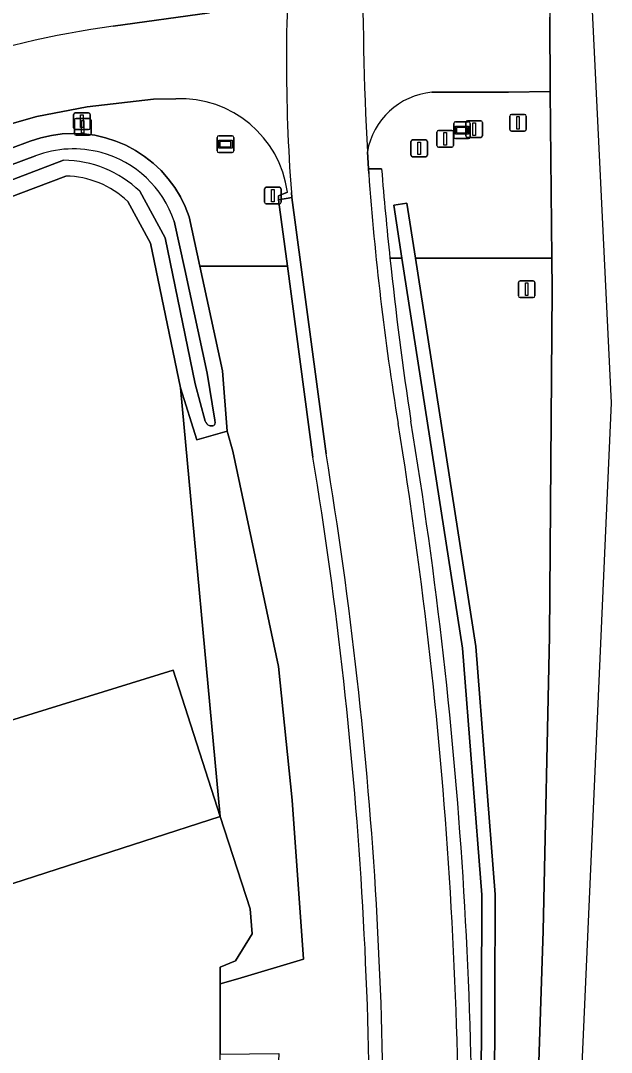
# Model space of a CAD drawing. Extents: x 161385 to 162589, y 388479 to 389756.
# Drawn here: x 162553.6 to 162588.9, y 389564.4 to 389626.2 of the extents above; entities that cross this region are included whole.
import ezdxf

# ---------------------------------------------------------------- set-up
doc = ezdxf.new("R2010")
doc.units = 0
for name, color, linetype in [('IMGEO_Afsluitpaal', 7, 'Continuous'), ('IMGEO_Berm_groen', 7, 'Continuous'), ('IMGEO_Berm_open', 7, 'Continuous'), ('IMGEO_Erf', 7, 'Continuous'), ('IMGEO_Fietspad_gesloten', 7, 'Continuous'), ('IMGEO_Grasland_overig', 7, 'Continuous'), ('IMGEO_Groenvoorziening', 7, 'Continuous'), ('IMGEO_Haag', 7, 'Continuous'), ('IMGEO_Hek', 7, 'Continuous'), ('IMGEO_Lichtmast', 7, 'Continuous'), ('IMGEO_Oever', 7, 'Continuous'), ('IMGEO_Pand', 7, 'Continuous'), ('IMGEO_Rijbaan_lokaal_open', 7, 'Continuous'), ('IMGEO_Rijbaan_regionaal_gesloten', 7, 'Continuous'), ('IMGEO_Straatnaambord', 7, 'Continuous'), ('IMGEO_Verkeersbordpaal', 7, 'Continuous'), ('IMGEO_Waterloop', 7, 'Continuous')]:
    doc.layers.add(name, color=color, linetype=linetype)

msp = doc.modelspace()

# ---------------------------------------------------------------- linework, layer by layer
at = {"layer": 'IMGEO_Afsluitpaal'}
for p, q in [((162580.229, 389619.286), (162580.229, 389620.086)), ((162580.229, 389620.086), (162580.229, 389619.286)), ((162580.329, 389620.186), (162581.119, 389620.186)), ((162581.119, 389620.186), (162580.329, 389620.186)), ((162581.219, 389620.086), (162581.219, 389619.286)), ((162581.219, 389619.286), (162581.219, 389620.086)), ((162578.495, 389618.704), (162578.495, 389619.504)), ((162578.495, 389619.504), (162578.495, 389618.704)), ((162578.595, 389619.604), (162579.385, 389619.604)), ((162579.385, 389619.604), (162578.595, 389619.604)), ((162579.485, 389619.504), (162579.485, 389618.704)), ((162579.485, 389618.704), (162579.485, 389619.504)), ((162576.939, 389618.134), (162576.939, 389618.934)), ((162576.939, 389618.934), (162576.939, 389618.134)), ((162577.039, 389619.034), (162577.829, 389619.034)), ((162577.829, 389619.034), (162577.039, 389619.034)), ((162577.929, 389618.934), (162577.929, 389618.134)), ((162577.929, 389618.134), (162577.929, 389618.934)), ((162581.119, 389619.186), (162580.329, 389619.186)), ((162580.329, 389619.186), (162581.119, 389619.186)), ((162579.385, 389618.604), (162578.595, 389618.604)), ((162578.595, 389618.604), (162579.385, 389618.604)), ((162577.829, 389618.034), (162577.039, 389618.034)), ((162577.039, 389618.034), (162577.829, 389618.034))]:
    msp.add_line(p, q, dxfattribs=at)
for points in [[(162580.649, 389620.061), (162580.799, 389620.061), (162580.799, 389619.311), (162580.649, 389619.311), (162580.649, 389620.061)], [(162578.915, 389619.479), (162579.065, 389619.479), (162579.065, 389618.729), (162578.915, 389618.729), (162578.915, 389619.479)], [(162577.359, 389618.909), (162577.509, 389618.909), (162577.509, 389618.159), (162577.359, 389618.159), (162577.359, 389618.909)]]:
    msp.add_lwpolyline(points, dxfattribs=at)
for centre, start, end in [((162580.329, 389620.086), 90, 180), ((162580.329, 389620.086), 90, 180), ((162581.119, 389620.086), 0, 90), ((162581.119, 389620.086), 360, 90), ((162578.595, 389619.504), 90, 180), ((162578.595, 389619.504), 90, 180), ((162579.385, 389619.504), 0, 90), ((162579.385, 389619.504), 360, 90), ((162577.039, 389618.934), 90, 180), ((162577.039, 389618.934), 90, 180), ((162577.829, 389618.934), 0, 90), ((162577.829, 389618.934), 360, 90), ((162580.329, 389619.286), 180, 270), ((162580.329, 389619.286), 180, 270), ((162581.119, 389619.286), 270, 0), ((162581.119, 389619.286), 270, 0), ((162577.039, 389618.134), 180, 270), ((162577.039, 389618.134), 180, 270), ((162577.829, 389618.134), 270, 0), ((162577.829, 389618.134), 270, 0), ((162578.595, 389618.704), 180, 270), ((162578.595, 389618.704), 180, 270), ((162579.385, 389618.704), 270, 0), ((162579.385, 389618.704), 270, 0)]:
    msp.add_arc(centre, 0.1, start, end, dxfattribs=at)
at = {"layer": 'IMGEO_Berm_groen'}
for points in [[(162575.683, 389611.948), (162576.401, 389611.948), (162575.91, 389615.119), (162576.7, 389615.241), (162577.211, 389611.948), (162585.381, 389611.948), (162585.282, 389621.948)], [(162585.282, 389621.948), (162582.777, 389621.907), (162578.187, 389621.891)], [(162574.33, 389618.32), (162574.394, 389617.306), (162575.179, 389617.305)], [(162541.107, 389250.072), (162545.517, 389273.568), (162550.72, 389299.239), (162556.805, 389331.01), (162560.933, 389354.655), (162566.096, 389385.679), (162570.704, 389413.369), (162572.862, 389427.679), (162574.175, 389443.824), (162575.533, 389457.902), (162580.277, 389524.986), (162580.883, 389537.221), (162581.108, 389548.906), (162581.189, 389573.807), (162580.024, 389588.585), (162576.401, 389611.948), (162575.683, 389611.948)]]:
    msp.add_lwpolyline(points, dxfattribs=at)
msp.add_lwpolyline([(162585.248, 389589.308), (162585.4, 389610.051), (162585.381, 389611.948), (162577.211, 389611.948), (162580.82, 389588.677), (162581.989, 389573.837), (162581.908, 389548.898), (162581.683, 389537.193), (162581.075, 389524.942), (162576.412, 389457.802), (162574.974, 389443.664), (162573.654, 389427.569), (162571.494, 389413.243), (162566.887, 389385.563), (162568.516, 389385.324), (162572.42, 389412.852), (162576.279, 389443.681), (162577.531, 389457.924), (162580.161, 389481.84), (162581.454, 389500), (162583.796, 389539.634), (162584.865, 389571.651)], close=True, dxfattribs=at)
for centre, radius, start, end in [((162578.587, 389617.591), 4.319, 95.31281, 170.27725), ((162799.629, 389635.72), 225.204, 184.69023, 186.05919), ((162797.305, 389635.461), 222.866, 186.05613, 188.58795), ((162304.581, 389557.197), 276.047, 357.60133, 9.37857)]:
    msp.add_arc(centre, radius, start, end, dxfattribs=at)
at = {"layer": 'IMGEO_Berm_open'}
for points in [[(162575.179, 389617.305), (162574.394, 389617.306), (162574.412, 389617.022)], [(162571.853, 389600.234), (162569.81, 389615.58), (162569.012, 389615.454), (162569.542, 389611.473), (162571.066, 389600.036)]]:
    msp.add_lwpolyline(points, dxfattribs=at)
for centre, radius, start, end in [((162741.687, 389629.076), 167.709, 184.1217, 189.27533), ((162799.629, 389635.72), 225.204, 184.69023, 186.05919), ((162797.305, 389635.461), 222.866, 186.05613, 188.58795), ((162298.657, 389556.881), 281.165, 357.71269, 9.24346), ((162304.581, 389557.197), 276.047, 357.60133, 9.37857), ((162320.629, 389558.476), 254.671, 357.21462, 9.43739), ((162316.554, 389558.165), 257.933, 357.30505, 9.3424)]:
    msp.add_arc(centre, radius, start, end, dxfattribs=at)
at = {"layer": 'IMGEO_Erf'}
for points in [[(162556.26, 389616.875), (162551.015, 389614.89), (162542.21, 389611.153), (162543.318, 389609.455), (162540.263, 389608.011), (162537.178, 389606.553), (162534.818, 389605.175), (162523.628, 389597.829), (162519.885, 389595.351), (162519.175, 389594.805), (162526.187, 389576.665), (162532.952, 389562.914), (162538.326, 389554.399), (162541.072, 389550.047)], [(162567.427, 389571.463), (162567.301, 389572.963), (162565.517, 389578.496), (162563.127, 389604.182), (162561.337, 389612.849), (162559.973, 389615.358)], [(162551.986, 389531.508), (162553.699, 389526.797), (162564.604, 389528.291), (162565.527, 389543.284), (162565.509, 389564.253), (162565.511, 389568.468), (162565.512, 389569.468), (162566.425, 389569.847), (162567.427, 389571.463)]]:
    msp.add_lwpolyline(points, dxfattribs=at)
msp.add_lwpolyline([(162565.517, 389578.496), (162547.191, 389572.588), (162548.561, 389568.331), (162543.802, 389566.8), (162536.446, 389564.434), (162534.742, 389569.151), (162534.484, 389569.057), (162531.437, 389577.419), (162530.514, 389577.136), (162528.223, 389583.678), (162526.571, 389588.397), (162532.896, 389590.432), (162536.408, 389579.136), (162562.687, 389587.272)], close=True, dxfattribs=at)
msp.add_arc((162556.168, 389611.346), 5.529, 46.51088, 89.04276, dxfattribs=at)
at = {"layer": 'IMGEO_Fietspad_gesloten'}
for points in [[(162574.412, 389617.022), (162574.394, 389617.306), (162574.33, 389618.32)], [(162569.777, 389615.884), (162569.81, 389615.58), (162571.853, 389600.234)]]:
    msp.add_lwpolyline(points, dxfattribs=at)
for centre, radius, start, end in [((162673.78, 389623.757), 104.3, 175.42344, 184.32891), ((162779.561, 389628.973), 205.507, 179.55092, 182.97148), ((162741.687, 389629.076), 167.709, 184.1217, 189.27533), ((162298.657, 389556.881), 281.165, 357.71269, 9.24346), ((162320.629, 389558.476), 254.671, 357.21462, 9.43739)]:
    msp.add_arc(centre, radius, start, end, dxfattribs=at)
at = {"layer": 'IMGEO_Grasland_overig'}
msp.add_lwpolyline([(162569.005, 389587.486), (162566.274, 389600.392), (162565.932, 389601.592), (162564.12, 389601.066), (162563.127, 389604.182), (162565.517, 389578.496), (162567.301, 389572.963), (162567.427, 389571.463), (162566.425, 389569.847), (162565.512, 389569.468), (162565.511, 389568.468), (162566.568, 389568.781), (162570.503, 389569.945), (162569.833, 389579.478)], close=True, dxfattribs=at)
at = {"layer": 'IMGEO_Groenvoorziening'}
for points in [[(162559.11, 389625.846), (162564.872, 389626.65)], [(162562.854, 389621.493), (162561.524, 389621.473), (162557.552, 389621.024), (162554.532, 389620.438), (162550.663, 389619.336)], [(162549.393, 389617.208), (162554.136, 389618.956), (162554.76, 389619.16), (162555.397, 389619.307), (162556.044, 389619.396), (162556.696, 389619.427), (162557.349, 389619.4), (162557.996, 389619.315), (162558.634, 389619.172), (162559.256, 389618.972), (162559.857, 389618.718), (162560.434, 389618.412), (162560.981, 389618.054), (162561.494, 389617.65), (162561.968, 389617.201), (162562.401, 389616.712), (162562.788, 389616.186), (162563.127, 389615.627), (162563.414, 389615.041), (162563.648, 389614.431), (162564.291, 389611.473), (162569.542, 389611.473), (162569.012, 389615.454), (162569.005, 389615.679), (162569.536, 389615.902)], [(162576.412, 389457.802), (162581.075, 389524.942), (162581.683, 389537.193), (162581.908, 389548.898), (162581.989, 389573.837), (162580.82, 389588.677), (162577.211, 389611.948), (162576.7, 389615.241), (162575.91, 389615.119), (162576.401, 389611.948), (162580.024, 389588.585), (162581.189, 389573.807), (162581.108, 389548.906), (162580.883, 389537.221), (162580.277, 389524.986), (162575.533, 389457.902)], [(162569.542, 389611.473), (162564.291, 389611.473), (162565.655, 389605.204), (162565.932, 389601.592), (162566.274, 389600.392), (162569.005, 389587.486), (162569.833, 389579.478), (162570.503, 389569.945), (162566.568, 389568.781), (162565.511, 389568.468), (162565.509, 389564.253), (162569.027, 389564.306), (162566.761, 389513.425), (162565.722, 389500), (162564.003, 389477.804), (162570.196, 389475.27), (162574.202, 389546.037)], [(162571.066, 389600.036), (162569.542, 389611.473)]]:
    msp.add_lwpolyline(points, dxfattribs=at)
for centre, radius, start, end in [((162565.779, 389574.575), 51.702, 97.41083, 121.50429), ((162563.15, 389615.058), 6.442, 7.52759, 92.63225), ((162316.554, 389558.165), 257.933, 357.30505, 9.3424)]:
    msp.add_arc(centre, radius, start, end, dxfattribs=at)
at = {"layer": 'IMGEO_Haag'}
msp.add_lwpolyline([(162576.412, 389457.802), (162581.075, 389524.942), (162581.683, 389537.193), (162581.908, 389548.898), (162581.989, 389573.837), (162580.82, 389588.677), (162577.211, 389611.948), (162576.7, 389615.241), (162575.91, 389615.119), (162576.401, 389611.948), (162580.024, 389588.585), (162581.189, 389573.807), (162581.108, 389548.906), (162580.883, 389537.221), (162580.277, 389524.986), (162575.533, 389457.902)], dxfattribs=at)
at = {"layer": 'IMGEO_Hek'}
msp.add_lwpolyline([(162565.932, 389601.592), (162566.274, 389600.392), (162569.005, 389587.486), (162569.833, 389579.478), (162570.503, 389569.945), (162566.568, 389568.781), (162565.511, 389568.468)], dxfattribs=at)
at = {"layer": 'IMGEO_Lichtmast'}
for p, q in [((162556.833, 389620.657), (162557.623, 389620.657)), ((162557.623, 389620.657), (162556.833, 389620.657)), ((162556.733, 389619.757), (162556.733, 389620.557)), ((162556.733, 389620.557), (162556.733, 389619.757)), ((162556.783, 389619.421), (162556.783, 389620.221)), ((162556.783, 389620.221), (162556.783, 389619.421)), ((162556.883, 389620.321), (162557.673, 389620.321)), ((162557.673, 389620.321), (162556.883, 389620.321)), ((162557.723, 389620.557), (162557.723, 389619.757)), ((162557.723, 389619.757), (162557.723, 389620.557)), ((162557.773, 389620.221), (162557.773, 389619.421)), ((162557.773, 389619.421), (162557.773, 389620.221)), ((162557.623, 389619.657), (162556.833, 389619.657)), ((162556.833, 389619.657), (162557.623, 389619.657)), ((162557.673, 389619.321), (162556.883, 389619.321)), ((162556.883, 389619.321), (162557.673, 389619.321)), ((162568.173, 389615.301), (162568.173, 389616.101)), ((162568.173, 389616.101), (162568.173, 389615.301)), ((162568.273, 389616.201), (162569.063, 389616.201)), ((162569.063, 389616.201), (162568.273, 389616.201)), ((162569.163, 389616.101), (162569.163, 389615.301)), ((162569.163, 389615.301), (162569.163, 389616.101)), ((162569.063, 389615.201), (162568.273, 389615.201)), ((162568.273, 389615.201), (162569.063, 389615.201))]:
    msp.add_line(p, q, dxfattribs=at)
for points in [[(162557.153, 389620.532), (162557.303, 389620.532), (162557.303, 389619.782), (162557.153, 389619.782), (162557.153, 389620.532)], [(162557.203, 389620.196), (162557.353, 389620.196), (162557.353, 389619.446), (162557.203, 389619.446), (162557.203, 389620.196)], [(162568.593, 389616.076), (162568.743, 389616.076), (162568.743, 389615.326), (162568.593, 389615.326), (162568.593, 389616.076)]]:
    msp.add_lwpolyline(points, dxfattribs=at)
for centre, start, end in [((162556.833, 389620.557), 90, 180), ((162556.833, 389620.557), 90, 180), ((162557.623, 389620.557), 0, 90), ((162557.623, 389620.557), 360, 90), ((162556.883, 389620.221), 90, 180), ((162556.883, 389620.221), 90, 180), ((162557.673, 389620.221), 0, 90), ((162557.673, 389620.221), 360, 90), ((162556.833, 389619.757), 180, 270), ((162556.833, 389619.757), 180, 270), ((162556.883, 389619.421), 180, 270), ((162556.883, 389619.421), 180, 270), ((162557.623, 389619.757), 270, 0), ((162557.623, 389619.757), 270, 0), ((162557.673, 389619.421), 270, 0), ((162557.673, 389619.421), 270, 0), ((162568.273, 389616.101), 90, 180), ((162568.273, 389616.101), 90, 180), ((162569.063, 389616.101), 0, 90), ((162569.063, 389616.101), 360, 90), ((162568.273, 389615.301), 180, 270), ((162568.273, 389615.301), 180, 270), ((162569.063, 389615.301), 270, 0), ((162569.063, 389615.301), 270, 0)]:
    msp.add_arc(centre, 0.1, start, end, dxfattribs=at)
at = {"layer": 'IMGEO_Oever'}
for points in [[(162561.968, 389617.201), (162561.494, 389617.65), (162560.981, 389618.054), (162560.434, 389618.412), (162559.857, 389618.718), (162559.256, 389618.972), (162558.634, 389619.172), (162557.996, 389619.315), (162557.349, 389619.4), (162556.696, 389619.427), (162556.044, 389619.396), (162555.397, 389619.307), (162554.76, 389619.16), (162554.136, 389618.956), (162549.393, 389617.208), (162544.825, 389615.043), (162541.087, 389612.876), (162541.814, 389611.76), (162542.21, 389611.153), (162551.015, 389614.89), (162556.26, 389616.875)], [(162542.564, 389612.602), (162542.645, 389612.71), (162545.256, 389614.223), (162549.752, 389616.354), (162554.44, 389618.082)], [(162556.132, 389617.816), (162550.67, 389615.749), (162542.877, 389612.441)], [(162559.973, 389615.358), (162561.337, 389612.849), (162563.127, 389604.182), (162564.12, 389601.066), (162565.932, 389601.592), (162565.655, 389605.204), (162564.291, 389611.473), (162563.648, 389614.431), (162563.414, 389615.041), (162563.127, 389615.627), (162562.788, 389616.186), (162562.401, 389616.712), (162561.968, 389617.201)], [(162564.62, 389602.181), (162564.023, 389604.417), (162562.215, 389613.17), (162560.699, 389615.96)], [(162562.759, 389614.166), (162563.387, 389611.276), (162564.737, 389605.07), (162565.197, 389602.257), (162565.21, 389602.084)], [(162565.075, 389601.915), (162565.019, 389601.908), (162564.906, 389601.91), (162564.852, 389601.925)]]:
    msp.add_lwpolyline(points, dxfattribs=at)
for centre, radius, start, end in [((162556.717, 389612.107), 6.394, 74.82129, 110.85868), ((162556.717, 389612.123), 6.378, 18.6778, 74.78052), ((162556.107, 389611.207), 6.609, 45.98658, 89.78039), ((162556.168, 389611.346), 5.529, 46.51088, 89.04276), ((162565.103, 389602.385), 0.524, 202.93609, 241.43279), ((162565.054, 389602.071), 0.157, 277.85511, 4.90801)]:
    msp.add_arc(centre, radius, start, end, dxfattribs=at)
at = {"layer": 'IMGEO_Pand'}
msp.add_lwpolyline([(162536.408, 389579.136), (162532.896, 389590.432), (162526.571, 389588.397), (162528.223, 389583.678), (162530.514, 389577.136), (162531.437, 389577.419), (162534.484, 389569.057), (162534.742, 389569.151), (162536.446, 389564.434), (162543.802, 389566.8), (162548.561, 389568.331), (162547.191, 389572.588), (162565.517, 389578.496), (162562.687, 389587.272)], close=True, dxfattribs=at)
at = {"layer": 'IMGEO_Rijbaan_lokaal_open'}
for points in [[(162564.872, 389626.65), (162559.11, 389625.846)], [(162578.187, 389621.891), (162582.777, 389621.907), (162585.282, 389621.948), (162585.265, 389626.39)], [(162532.625, 389609.608), (162540.808, 389614.65), (162543.297, 389616.119), (162546.908, 389617.892), (162550.663, 389619.336), (162554.532, 389620.438), (162557.552, 389621.024), (162561.524, 389621.473), (162562.854, 389621.493)], [(162569.536, 389615.902), (162569.005, 389615.679), (162569.012, 389615.454), (162569.81, 389615.58), (162569.777, 389615.884)]]:
    msp.add_lwpolyline(points, dxfattribs=at)
for centre, radius, start, end in [((162673.78, 389623.757), 104.3, 175.42344, 184.32891), ((162779.561, 389628.973), 205.507, 179.55092, 182.97148), ((162565.779, 389574.575), 51.702, 97.41083, 121.50429), ((162578.587, 389617.591), 4.319, 95.31281, 170.27725), ((162563.15, 389615.058), 6.442, 7.52759, 92.63225)]:
    msp.add_arc(centre, radius, start, end, dxfattribs=at)
at = {"layer": 'IMGEO_Rijbaan_regionaal_gesloten'}
msp.add_lwpolyline([(162582.931, 389467.226), (162588.947, 389603.291), (162581.764, 389751.603), (162581.37, 389755.95), (162577.956, 389755.893), (162578.571, 389750), (162581.789, 389713.139), (162584.26, 389666.079), (162584.961, 389646.298), (162585.139, 389634.464), (162585.168, 389632.551), (162585.265, 389626.39), (162585.282, 389621.948), (162585.381, 389611.948), (162585.4, 389610.051), (162585.248, 389589.308), (162584.865, 389571.651), (162583.796, 389539.634), (162581.454, 389500)], dxfattribs=at)
at = {"layer": 'IMGEO_Straatnaambord'}
for p, q in [((162579.507, 389619.223), (162579.507, 389620.023)), ((162579.507, 389620.023), (162579.507, 389619.223)), ((162579.607, 389620.123), (162580.397, 389620.123)), ((162580.397, 389620.123), (162579.607, 389620.123)), ((162580.497, 389620.023), (162580.497, 389619.223)), ((162580.497, 389619.223), (162580.497, 389620.023)), ((162565.331, 389618.384), (162565.331, 389619.184)), ((162565.331, 389619.184), (162565.331, 389618.384)), ((162565.431, 389619.284), (162566.221, 389619.284)), ((162566.221, 389619.284), (162565.431, 389619.284)), ((162566.321, 389619.184), (162566.321, 389618.384)), ((162566.321, 389618.384), (162566.321, 389619.184)), ((162580.397, 389619.123), (162579.607, 389619.123)), ((162579.607, 389619.123), (162580.397, 389619.123)), ((162566.221, 389618.284), (162565.431, 389618.284)), ((162565.431, 389618.284), (162566.221, 389618.284))]:
    msp.add_line(p, q, dxfattribs=at)
for points in [[(162579.608, 389619.855), (162580.396, 389619.855), (162580.396, 389619.391), (162579.608, 389619.391), (162579.608, 389619.855)], [(162579.673, 389619.79), (162579.673, 389619.456), (162580.331, 389619.456), (162580.331, 389619.79), (162579.673, 389619.79)], [(162565.432, 389619.016), (162566.22, 389619.016), (162566.22, 389618.552), (162565.432, 389618.552), (162565.432, 389619.016)], [(162565.497, 389618.951), (162565.497, 389618.617), (162566.155, 389618.617), (162566.155, 389618.951), (162565.497, 389618.951)]]:
    msp.add_lwpolyline(points, dxfattribs=at)
for centre, start, end in [((162579.607, 389620.023), 90, 180), ((162579.607, 389620.023), 90, 180), ((162580.397, 389620.023), 0, 90), ((162580.397, 389620.023), 360, 90), ((162565.431, 389619.184), 90, 180), ((162565.431, 389619.184), 90, 180), ((162566.221, 389619.184), 0, 90), ((162566.221, 389619.184), 360, 90), ((162579.607, 389619.223), 180, 270), ((162579.607, 389619.223), 180, 270), ((162580.397, 389619.223), 270, 0), ((162580.397, 389619.223), 270, 0), ((162565.431, 389618.384), 180, 270), ((162565.431, 389618.384), 180, 270), ((162566.221, 389618.384), 270, 0), ((162566.221, 389618.384), 270, 0)]:
    msp.add_arc(centre, 0.1, start, end, dxfattribs=at)
at = {"layer": 'IMGEO_Verkeersbordpaal'}
for p, q in [((162582.96, 389620.565), (162583.75, 389620.565)), ((162583.75, 389620.565), (162582.96, 389620.565)), ((162582.86, 389619.665), (162582.86, 389620.465)), ((162582.86, 389620.465), (162582.86, 389619.665)), ((162583.85, 389620.465), (162583.85, 389619.665)), ((162583.85, 389619.665), (162583.85, 389620.465)), ((162583.75, 389619.565), (162582.96, 389619.565)), ((162582.96, 389619.565), (162583.75, 389619.565)), ((162583.374, 389609.694), (162583.374, 389610.494)), ((162583.374, 389610.494), (162583.374, 389609.694)), ((162583.474, 389610.594), (162584.264, 389610.594)), ((162584.264, 389610.594), (162583.474, 389610.594)), ((162584.364, 389610.494), (162584.364, 389609.694)), ((162584.364, 389609.694), (162584.364, 389610.494)), ((162584.264, 389609.594), (162583.474, 389609.594)), ((162583.474, 389609.594), (162584.264, 389609.594))]:
    msp.add_line(p, q, dxfattribs=at)
for points in [[(162583.28, 389620.44), (162583.43, 389620.44), (162583.43, 389619.69), (162583.28, 389619.69), (162583.28, 389620.44)], [(162583.794, 389610.469), (162583.944, 389610.469), (162583.944, 389609.719), (162583.794, 389609.719), (162583.794, 389610.469)]]:
    msp.add_lwpolyline(points, dxfattribs=at)
for centre, start, end in [((162582.96, 389620.465), 90, 180), ((162582.96, 389620.465), 90, 180), ((162583.75, 389620.465), 0, 90), ((162583.75, 389620.465), 360, 90), ((162582.96, 389619.665), 180, 270), ((162582.96, 389619.665), 180, 270), ((162583.75, 389619.665), 270, 0), ((162583.75, 389619.665), 270, 0), ((162583.474, 389610.494), 90, 180), ((162583.474, 389610.494), 90, 180), ((162584.264, 389610.494), 0, 90), ((162584.264, 389610.494), 360, 90), ((162583.474, 389609.694), 180, 270), ((162583.474, 389609.694), 180, 270), ((162584.264, 389609.694), 270, 0), ((162584.264, 389609.694), 270, 0)]:
    msp.add_arc(centre, 0.1, start, end, dxfattribs=at)
at = {"layer": 'IMGEO_Waterloop'}
for points in [[(162554.44, 389618.082), (162549.752, 389616.354), (162545.256, 389614.223), (162542.645, 389612.71), (162542.564, 389612.602)], [(162542.664, 389612.439), (162542.706, 389612.43), (162542.728, 389612.427), (162542.877, 389612.441), (162550.67, 389615.749), (162556.132, 389617.816)], [(162560.699, 389615.96), (162562.215, 389613.17), (162564.023, 389604.417), (162564.62, 389602.181)], [(162565.21, 389602.084), (162565.197, 389602.257), (162564.737, 389605.07), (162563.387, 389611.276), (162562.759, 389614.166)], [(162564.852, 389601.925), (162564.906, 389601.91), (162565.019, 389601.908), (162565.075, 389601.915)]]:
    msp.add_lwpolyline(points, dxfattribs=at)
for centre, radius, start, end in [((162556.717, 389612.107), 6.394, 74.82129, 110.85868), ((162556.717, 389612.123), 6.378, 18.6778, 74.78052), ((162556.107, 389611.207), 6.609, 45.98658, 89.78039), ((162565.103, 389602.385), 0.524, 202.93609, 241.43279), ((162565.054, 389602.071), 0.157, 277.85511, 4.90801)]:
    msp.add_arc(centre, radius, start, end, dxfattribs=at)

doc.saveas('drawing.dxf')
